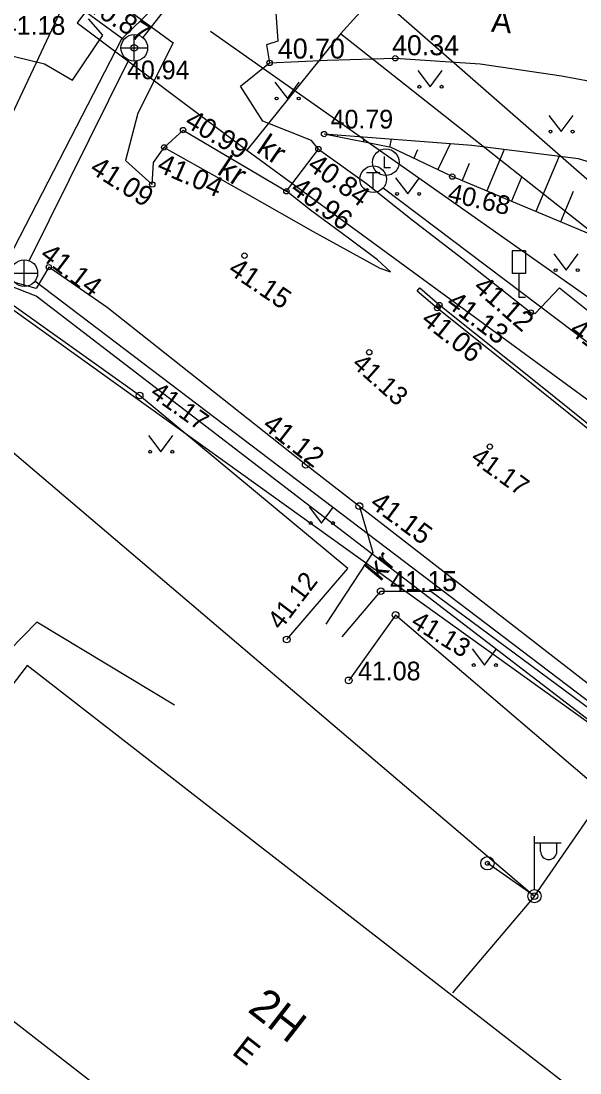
# Model space of a CAD drawing. Extents: x 641898 to 642452, y 6471715 to 6472255.
# Drawn here: x 642071.44 to 642092.39, y 6471996.64 to 6472036.05 of the extents above; entities that cross this region are included whole.
import ezdxf

# ---------------------------------------------------------------- set-up
doc = ezdxf.new("R2010")
doc.units = 0
for name, color, linetype in [('HALJASTUS', 7, 'Continuous'), ('HOONE', 7, 'Continuous'), ('KAEV', 7, 'Continuous'), ('KKAEV', 7, 'Continuous'), ('KORGUS-EH2000', 7, 'Continuous'), ('KTRASS', 7, 'Continuous'), ('LIIKLUS', 7, 'Continuous'), ('MOOTMPUNKT', 7, 'Continuous'), ('MPOHULIIN', 7, 'Continuous'), ('PIIR', 7, 'Continuous'), ('POST', 7, 'Continuous'), ('RELJEEF', 7, 'Continuous'), ('SITRASS', 7, 'Continuous'), ('TEE', 7, 'Continuous'), ('TKAEV', 7, 'Continuous'), ('TTRASS', 7, 'Continuous'), ('VTRASS', 7, 'Continuous')]:
    doc.layers.add(name, color=color, linetype=linetype)

msp = doc.modelspace()

# ---------------------------------------------------------------- linework, layer by layer
at = {"layer": 'HALJASTUS'}
for p, q in [((642086.312, 6472034.196), (642086.775, 6472033.59)), ((642086.775, 6472033.59), (642087.221, 6472034.196)), ((642080.96, 6472033.757), (642081.423, 6472033.15)), ((642081.423, 6472033.15), (642081.869, 6472033.757)), ((642091.224, 6472032.519), (642091.687, 6472031.912)), ((642091.687, 6472031.912), (642092.133, 6472032.519)), ((642085.473, 6472030.183), (642085.936, 6472029.576)), ((642085.936, 6472029.576), (642086.382, 6472030.183)), ((642091.414, 6472027.325), (642091.878, 6472026.718)), ((642091.878, 6472026.718), (642092.323, 6472027.325)), ((642076.22, 6472020.521), (642076.684, 6472019.915)), ((642076.684, 6472019.915), (642077.129, 6472020.521)), ((642082.24, 6472017.848), (642082.703, 6472017.241)), ((642082.703, 6472017.241), (642083.149, 6472017.848)), ((642088.348, 6472012.53), (642088.811, 6472011.923)), ((642088.811, 6472011.923), (642089.257, 6472012.53))]:
    msp.add_line(p, q, dxfattribs=at)
for points in [[(642081.398, 6472012.884), (642083.689, 6472015.541), (642075.888, 6472022.02), (642071.009, 6472025.489), (642069.155, 6472025.558), (642065.54, 6472024.078)], [(642093.257, 6472004.451), (642094.782, 6472005.85), (642085.481, 6472013.799), (642083.722, 6472011.351)]]:
    msp.add_lwpolyline(points, dxfattribs=at)
for centre in [(642086.374, 6472033.59), (642087.203, 6472033.59), (642081.022, 6472033.15), (642081.851, 6472033.15), (642091.286, 6472031.912), (642092.115, 6472031.912), (642085.535, 6472029.576), (642086.364, 6472029.576), (642091.477, 6472026.718), (642092.306, 6472026.718), (642076.283, 6472019.915), (642077.111, 6472019.915), (642082.302, 6472017.241), (642083.131, 6472017.241), (642088.41, 6472011.923), (642089.239, 6472011.923)]:
    msp.add_circle(centre, 0.055, dxfattribs=at)
at = {"layer": 'HOONE'}
msp.add_lwpolyline([(642065.09, 6472003.293), (642089.074, 6471984.663), (642095.654, 6471993.274), (642071.669, 6472011.904), (642065.09, 6472003.293)], dxfattribs=at)
at = {"layer": 'KAEV'}
msp.add_circle((642085.115, 6472030.762), 0.5, dxfattribs=at)
at = {"layer": 'KKAEV'}
for p, q in [((642075.687, 6472034.546), (642075.687, 6472035.546)), ((642075.187, 6472035.046), (642076.187, 6472035.046)), ((642071.564, 6472026.109), (642071.564, 6472027.109)), ((642071.064, 6472026.609), (642072.064, 6472026.609))]:
    msp.add_line(p, q, dxfattribs=at)
for centre in [(642075.687, 6472035.046), (642071.564, 6472026.609)]:
    msp.add_circle(centre, 0.5, dxfattribs=at)
at = {"layer": 'KORGUS-EH2000'}
for centre, radius in [((642075.687, 6472035.046), 0.125), ((642080.76, 6472034.485), 0.1), ((642085.466, 6472034.656), 0.1), ((642077.517, 6472031.967), 0.1), ((642082.799, 6472031.819), 0.1), ((642076.806, 6472031.317), 0.1), ((642082.585, 6472031.255), 0.1), ((642087.606, 6472030.226), 0.1), ((642076.36, 6472029.927), 0.1), ((642081.389, 6472029.676), 0.1), ((642079.818, 6472027.262), 0.1), ((642072.485, 6472026.831), 0.1), ((642087.043, 6472025.296), 0.1), ((642087.124, 6472025.409), 0.1), ((642090.548, 6472025.131), 0.1), ((642084.493, 6472023.642), 0.1), ((642075.888, 6472022.02), 0.125), ((642089.011, 6472020.11), 0.1), ((642082.111, 6472019.423), 0.125), ((642084.121, 6472017.881), 0.125), ((642084.923, 6472014.693), 0.125), ((642085.481, 6472013.799), 0.125), ((642081.398, 6472012.884), 0.125), ((642083.722, 6472011.351), 0.125), ((642090.685, 6472003.265), 0.125)]:
    msp.add_circle(centre, radius, dxfattribs=at)
at = {"layer": 'KTRASS'}
for points in [[(642075.289, 6472035.348), (642062.294, 6472044.84)], [(642080.297, 6472040.918), (642076.003, 6472035.433)], [(642075.476, 6472034.593), (642071.744, 6472027.075)], [(642100.706, 6472004.489), (642071.965, 6472026.311)]]:
    msp.add_lwpolyline(points, dxfattribs=at)
at = {"layer": 'LIIKLUS'}
for p, q in [((642089.845, 6472027.446), (642089.845, 6472026.596)), ((642090.345, 6472027.446), (642089.845, 6472027.446)), ((642090.345, 6472027.446), (642090.345, 6472026.596)), ((642090.345, 6472026.596), (642089.845, 6472026.596)), ((642090.095, 6472026.596), (642090.095, 6472025.696)), ((642090.345, 6472025.696), (642090.095, 6472025.696))]:
    msp.add_line(p, q, dxfattribs=at)
at = {"layer": 'MOOTMPUNKT'}
msp.add_circle((642088.923, 6472004.496), 0.075, dxfattribs=at)
at = {"layer": 'MPOHULIIN'}
msp.add_line((642090.685, 6472003.265), (642102.99, 6472021.089), dxfattribs=at)
for points in [[(642026.721, 6472180.493), (642057.005, 6472135.15), (642092.759, 6472082.232), (642082.032, 6472055.789), (642066.817, 6472023.473)], [(642355.522, 6471813.313), (642331.534, 6471832.393), (642302.222, 6471855.921), (642271.629, 6471880.301), (642234.793, 6471909.555), (642198.436, 6471939.015), (642169.975, 6471961.956), (642133.076, 6471995.171), (642102.99, 6472021.089), (642074.552, 6472045.947), (642044.597, 6472041.824), (642019.939, 6472060.923), (641980.015, 6472091.706), (641945.513, 6472065.466), (641932.178, 6472056.628)], [(642066.743, 6472023.634), (642090.685, 6472003.265), (642087.608, 6471999.648)]]:
    msp.add_lwpolyline(points, dxfattribs=at)
at = {"layer": 'PIIR'}
for p, q in [((642083.42, 6472035.57), (642108.604, 6472063.83)), ((642074.19, 6472036.84), (642073.54, 6472035.99)), ((642073.54, 6472035.99), (642079.91, 6472031.22)), ((642083.42, 6472035.57), (642079.91, 6472031.22)), ((642148.4, 6471984.2), (642083.42, 6472035.57)), ((642079.91, 6472031.22), (642111.27, 6472008.25)), ((642068.76, 6472026.95), (642119.65, 6471990.44))]:
    msp.add_line(p, q, dxfattribs=at)
at = {"layer": 'POST'}
for p, q in [((642090.685, 6472003.515), (642090.685, 6472005.515)), ((642090.685, 6472005.265), (642091.685, 6472005.265)), ((642090.912, 6472004.944), (642090.912, 6472005.265)), ((642091.525, 6472004.944), (642091.525, 6472005.265)), ((642090.685, 6472003.265), (642088.923, 6472004.496))]:
    msp.add_line(p, q, dxfattribs=at)
for centre in [(642088.923, 6472004.496), (642090.685, 6472003.265)]:
    msp.add_circle(centre, 0.25, dxfattribs=at)
msp.add_arc((642091.218, 6472004.944), 0.306, 180, 0, dxfattribs=at)
at = {"layer": 'RELJEEF'}
for p, q in [((642083.301, 6472031.78), (642083.289, 6472031.721)), ((642084.288, 6472031.613), (642084.27, 6472031.525)), ((642085.31, 6472031.624), (642085.25, 6472031.329)), ((642087.521, 6472031.453), (642087.062, 6472030.485)), ((642086.306, 6472031.224), (642086.158, 6472030.914)), ((642089.544, 6472031.239), (642088.895, 6472029.687)), ((642091.605, 6472030.984), (642090.74, 6472028.915)), ((642088.243, 6472030.72), (642087.973, 6472030.073)), ((642090.196, 6472030.206), (642089.818, 6472029.301)), ((642092.139, 6472029.668), (642091.663, 6472028.53))]:
    msp.add_line(p, q, dxfattribs=at)
for points in [[(642114.124, 6472008.183), (642105.518, 6472014.713), (642107.39, 6472015.826), (642107.757, 6472016.588), (642107.574, 6472017.251), (642106.413, 6472019.175), (642102.645, 6472022.318), (642100.36, 6472025.014), (642100.007, 6472026.072), (642099.583, 6472027.26), (642098.228, 6472028.607), (642096.784, 6472029.532), (642092.335, 6472030.893), (642088.34, 6472031.389), (642082.799, 6472031.819)], [(642113.416, 6472006.754), (642104.425, 6472014.195), (642104.332, 6472014.506), (642105.049, 6472016.421), (642103.229, 6472018.679), (642097.472, 6472024.394), (642093.272, 6472027.857), (642087.606, 6472030.226), (642085.31, 6472031.317), (642082.799, 6472031.819)]]:
    msp.add_lwpolyline(points, dxfattribs=at)
at = {"layer": 'SITRASS'}
msp.add_lwpolyline([(642077.195, 6472010.417), (642072.032, 6472013.527), (642069.942, 6472011.402)], dxfattribs=at)
at = {"layer": 'TEE'}
for points in [[(642061.334, 6472042.026), (642069.493, 6472035.132), (642072.316, 6472034.445), (642073.376, 6472033.836), (642074.504, 6472035.529), (642073.973, 6472036.136)], [(642127.755, 6471983.25), (642118.56, 6471990.787), (642112.034, 6471995.922), (642104.507, 6472001.966), (642102.538, 6472003.592), (642099.411, 6472006.017), (642092.935, 6472011.037), (642082.111, 6472019.423), (642074.673, 6472025.315), (642072.485, 6472026.831), (642072.011, 6472026.035), (642071.166, 6472026.263), (642070.297, 6472026.346), (642067.3, 6472026.288), (642064.299, 6472028.73), (642063.954, 6472029.272), (642061.62, 6472031.153), (642060.293, 6472030.111), (642058.489, 6472031.665), (642056.171, 6472033.433), (642056.198, 6472033.468), (642053.173, 6472035.891), (642052.964, 6472035.998), (642047.466, 6472040.459)], [(642094.797, 6472033.371), (642095.075, 6472034.807), (642095.084, 6472036.251), (642092.031, 6472036.822), (642088.805, 6472037.164), (642085.522, 6472037.434), (642082.733, 6472037.479), (642081.2, 6472037.267), (642080.962, 6472036.705), (642081.071, 6472035.3), (642080.641, 6472035.163), (642080.76, 6472034.485), (642082.923, 6472034.581), (642085.466, 6472034.656), (642088.646, 6472034.451), (642091.703, 6472033.998), (642093.846, 6472033.603), (642094.797, 6472033.371)], [(642074.955, 6472036.833), (642077.148, 6472035.23), (642075.816, 6472032.607), (642075.363, 6472030.829), (642076.36, 6472029.927), (642076.403, 6472030.747), (642076.806, 6472031.317), (642079.932, 6472029.56), (642082.395, 6472028.173), (642084.891, 6472026.792), (642085.288, 6472026.662), (642084.803, 6472027.106), (642083.712, 6472027.921), (642082.291, 6472028.971), (642081.389, 6472029.676), (642082.585, 6472031.255), (642084.388, 6472029.969), (642086.099, 6472028.604), (642087.953, 6472027.177), (642090.548, 6472025.131), (642090.705, 6472025.094), (642091.626, 6472026.063), (642092.804, 6472025.105)], [(642082.585, 6472031.255), (642082.327, 6472031.576), (642080.504, 6472032.296), (642079.667, 6472033.612), (642080.76, 6472034.485)], [(642076.806, 6472031.317), (642077.517, 6472031.967), (642081.389, 6472029.676)], [(642086.288, 6472025.937), (642086.385, 6472026.051), (642087.138, 6472025.412), (642091.038, 6472022.294), (642097.256, 6472017.294), (642099.62, 6472015.392), (642100.399, 6472014.806), (642100.309, 6472014.686), (642099.528, 6472015.274), (642097.162, 6472017.177), (642090.944, 6472022.177), (642087.043, 6472025.296), (642086.288, 6472025.937)], [(642084.127, 6472017.861), (642084.629, 6472016.138), (642082.863, 6472013.456)], [(642083.483, 6472012.982), (642084.923, 6472014.693), (642086.799, 6472014.698), (642096.224, 6472007.717), (642095.98, 6472006.753), (642094.378, 6472004.656)]]:
    msp.add_lwpolyline(points, dxfattribs=at)
at = {"layer": 'TKAEV'}
for p, q in [((642084.389, 6472030.376), (642084.889, 6472030.376)), ((642084.639, 6472029.776), (642084.639, 6472030.376))]:
    msp.add_line(p, q, dxfattribs=at)
msp.add_circle((642084.639, 6472030.126), 0.5, dxfattribs=at)
at = {"layer": 'TTRASS'}
msp.add_lwpolyline([(642135.042, 6471992.038), (642085.014, 6472029.796)], dxfattribs=at)
at = {"layer": 'VTRASS'}
for points in [[(642070.54, 6472026.319), (642075.225, 6472035.385), (642076.78, 6472036.904), (642080.024, 6472041.161)], [(642116.622, 6472008.855), (642078.542, 6472035.664)], [(642131.146, 6471978.791), (642122.669, 6471985.738), (642108.487, 6471997.357), (642100.73, 6472003.718), (642086.367, 6472014.732), (642072.004, 6472025.747), (642070.54, 6472026.319), (642063.386, 6472027.837), (642057.563, 6472020.38), (642046.398, 6472006.083), (642029.41, 6471984.33), (642022.753, 6471976.477), (642013.331, 6471964.779), (642003.99, 6471953.421), (641999.884, 6471948.226), (641984.12, 6471925.503), (641973.431, 6471931.653), (641967.433, 6471935.11)]]:
    msp.add_lwpolyline(points, dxfattribs=at)

# ---------------------------------------------------------------- texts
at = {"layer": 'HOONE'}
for s, height, p in [('2H', 1.2, (642079.896, 6471998.966)), ('E', 0.9, (642079.306, 6471997.372))]:
    msp.add_text(s, height=height, rotation=322.1611, dxfattribs=at).set_placement(p)
at = {"layer": 'KAEV'}
msp.add_text('L', height=0.45, dxfattribs=at).set_placement((642084.982, 6472030.537))
at = {"layer": 'KORGUS-EH2000'}
for s, height, rotation, p in [('40.87', 0.75, 328.1278, (642073.841, 6472036.509)), ('40.99', 0.75, 329.0362, (642077.53, 6472032.139)), ('41.04', 0.75, 336.4477, (642076.491, 6472030.437)), ('40.84', 0.75, 323.9726, (642082.13, 6472030.538)), ('41.09', 0.75, 327.4925, (642073.973, 6472030.403)), ('40.96', 0.75, 323.3659, (642081.494, 6472029.666)), ('40.68', 0.7, 346.9613, (642087.399, 6472029.305)), ('41.14', 0.75, 322.6991, (642072.108, 6472027.196)), ('41.15', 0.75, 325.9338, (642079.158, 6472026.625)), ('41.12', 0.75, 319.0042, (642088.351, 6472026.014)), ('41.13', 0.75, 323.3721, (642087.329, 6472025.394)), ('41.06', 0.75, 321.6799, (642086.393, 6472024.769)), ('41.10', 0.75, 323.4604, (642091.95, 6472024.375)), ('41.13', 0.7, 318.3019, (642083.804, 6472023.148)), ('41.17', 0.7, 324.6436, (642076.238, 6472022.02)), ('41.12', 0.75, 322.0117, (642080.447, 6472020.824)), ('41.17', 0.7, 324.3447, (642088.252, 6472019.586)), ('41.15', 0.75, 323.6567, (642084.471, 6472017.881)), ('41.12', 0.7, 52.6499, (642081.177, 6472013.203)), ('41.13', 0.7, 328.5795, (642086.007, 6472013.397))]:
    msp.add_text(s, height=height, rotation=rotation, dxfattribs=at).set_placement(p)
for s, height, p in [('41.18', 0.7, (642070.759, 6472035.538)), ('40.70', 0.75, (642081.068, 6472034.646)), ('40.34', 0.75, (642085.348, 6472034.771)), ('40.94', 0.7, (642075.416, 6472033.872)), ('40.79', 0.7, (642083.045, 6472032.027)), ('41.15', 0.75, (642085.273, 6472014.693)), ('41.08', 0.7, (642084.072, 6472011.351))]:
    msp.add_text(s, height=height, dxfattribs=at).set_placement(p)
at = {"layer": 'TEE'}
for s, rotation, p in [('A', 355.1642, (642089.044, 6472035.655)), ('kr', 325.7935, (642080.221, 6472031.162)), ('kr', 326.4588, (642078.75, 6472030.348)), ('kr', 49.9111, (642084.908, 6472015.028))]:
    msp.add_text(s, height=0.85, rotation=rotation, dxfattribs=at).set_placement(p)

doc.saveas('drawing.dxf')
